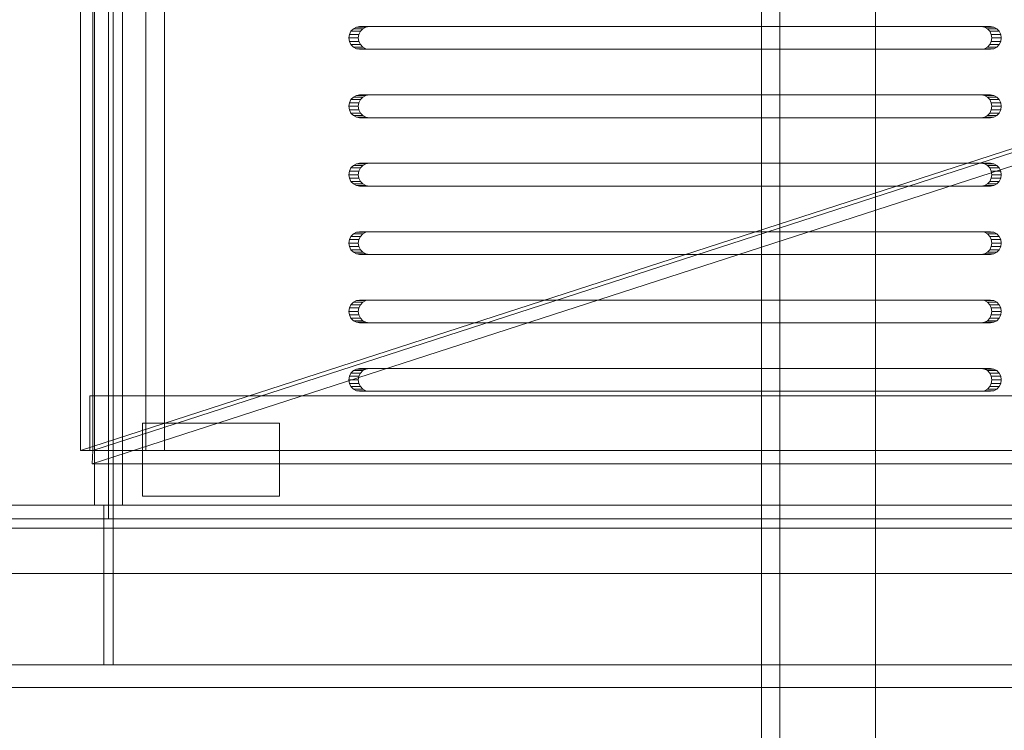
# Model space of a CAD drawing. Header units: millimetres. Extents: x -4738 to 65662, y -68080 to 6847.
# Tile 736 of 1056: x 27062 to 27278, y -18229 to -18074. Entities that reach past the tile are written whole.
import ezdxf

# ---------------------------------------------------------------- set-up
doc = ezdxf.new("R2010")
doc.units = ezdxf.units.MM
doc.layers.add('superior_bajante_movil', color=7, linetype='Continuous', lineweight=0)
doc.layers.add('superior_C09', color=7, linetype='Continuous', lineweight=0)

msp = doc.modelspace()

# ---------------------------------------------------------------- linework, layer by layer
at = {"layer": 'superior_bajante_movil'}
for p, q in [((27081.912, -18183), (27081.912, -17777)), ((27082.939, -17777), (27082.939, -18183)), ((27082.939, -18180), (27082.939, -17780)), ((27084.991, -17780), (27084.991, -18180)), ((27075.796, -17792), (27075.796, -18168)), ((27078.492, -18168), (27078.492, -17792)), ((27078.834, -17792), (27078.834, -18168)), ((27082.939, -18168), (27082.939, -17792)), ((27090.111, -18168), (27090.111, -17792)), ((27094.215, -17792), (27094.215, -18168)), ((27136.245, -18075.122), (27135.59, -18075.477)), ((27136.971, -18075), (27136.245, -18075.122)), ((27136.245, -18075.122), (27138.297, -18075.122)), ((27136.971, -18075), (27139.023, -18075)), ((27273.226, -18075), (27136.971, -18075)), ((27137.642, -18075.477), (27138.297, -18075.122)), ((27138.297, -18075.122), (27139.023, -18075)), ((27139.023, -18075), (27275.278, -18075)), ((27273.226, -18075), (27275.278, -18075)), ((27273.952, -18075.122), (27273.226, -18075)), ((27273.952, -18075.122), (27276.004, -18075.122)), ((27274.607, -18075.477), (27273.952, -18075.122)), ((27275.278, -18075), (27276.004, -18075.122)), ((27276.004, -18075.122), (27276.659, -18075.477)), ((27134.737, -18076.727), (27134.622, -18077.5)), ((27135.07, -18076.031), (27134.737, -18076.727)), ((27134.737, -18076.727), (27136.789, -18076.727)), ((27135.59, -18075.477), (27135.07, -18076.031)), ((27135.07, -18076.031), (27137.122, -18076.031)), ((27135.59, -18075.477), (27137.642, -18075.477)), ((27136.674, -18077.5), (27136.789, -18076.727)), ((27136.789, -18076.727), (27137.122, -18076.031)), ((27137.122, -18076.031), (27137.642, -18075.477)), ((27274.607, -18075.477), (27276.659, -18075.477)), ((27275.127, -18076.031), (27274.607, -18075.477)), ((27275.127, -18076.031), (27277.179, -18076.031)), ((27275.461, -18076.727), (27275.127, -18076.031)), ((27275.461, -18076.727), (27277.513, -18076.727)), ((27275.576, -18077.5), (27275.461, -18076.727)), ((27276.659, -18075.477), (27277.179, -18076.031)), ((27277.179, -18076.031), (27277.513, -18076.727)), ((27277.513, -18076.727), (27277.628, -18077.5)), ((27134.622, -18077.5), (27134.737, -18078.273)), ((27134.622, -18077.5), (27136.674, -18077.5)), ((27134.737, -18078.273), (27135.07, -18078.969)), ((27134.737, -18078.273), (27136.789, -18078.273)), ((27135.07, -18078.969), (27135.59, -18079.523)), ((27135.07, -18078.969), (27137.122, -18078.969)), ((27135.59, -18079.523), (27136.245, -18079.878)), ((27135.59, -18079.523), (27137.642, -18079.523)), ((27136.789, -18078.273), (27136.674, -18077.5)), ((27137.122, -18078.969), (27136.789, -18078.273)), ((27137.642, -18079.523), (27137.122, -18078.969)), ((27138.297, -18079.878), (27137.642, -18079.523)), ((27273.952, -18079.878), (27274.607, -18079.523)), ((27274.607, -18079.523), (27275.127, -18078.969)), ((27274.607, -18079.523), (27276.659, -18079.523)), ((27275.127, -18078.969), (27275.461, -18078.273)), ((27275.127, -18078.969), (27277.179, -18078.969)), ((27275.461, -18078.273), (27275.576, -18077.5)), ((27275.461, -18078.273), (27277.513, -18078.273)), ((27275.576, -18077.5), (27277.628, -18077.5)), ((27276.659, -18079.523), (27276.004, -18079.878)), ((27277.179, -18078.969), (27276.659, -18079.523)), ((27277.513, -18078.273), (27277.179, -18078.969)), ((27277.628, -18077.5), (27277.513, -18078.273)), ((27075.796, -18168), (27347.371, -18080)), ((27078.492, -18168), (27350.067, -18080)), ((27136.245, -18079.878), (27136.971, -18080)), ((27136.245, -18079.878), (27138.297, -18079.878)), ((27139.023, -18080), (27136.971, -18080)), ((27136.971, -18080), (27273.226, -18080)), ((27139.023, -18080), (27138.297, -18079.878)), ((27275.278, -18080), (27139.023, -18080)), ((27273.226, -18080), (27273.952, -18079.878)), ((27273.226, -18080), (27275.278, -18080)), ((27273.952, -18079.878), (27276.004, -18079.878)), ((27276.004, -18079.878), (27275.278, -18080)), ((27349.862, -18082.939), (27078.287, -18170.939)), ((27136.245, -18090.122), (27135.59, -18090.477)), ((27136.971, -18090), (27136.245, -18090.122)), ((27136.245, -18090.122), (27138.297, -18090.122)), ((27136.971, -18090), (27139.023, -18090)), ((27273.226, -18090), (27136.971, -18090)), ((27137.642, -18090.477), (27138.297, -18090.122)), ((27138.297, -18090.122), (27139.023, -18090)), ((27139.023, -18090), (27275.278, -18090)), ((27273.226, -18090), (27275.278, -18090)), ((27273.952, -18090.122), (27273.226, -18090)), ((27273.952, -18090.122), (27276.004, -18090.122)), ((27274.607, -18090.477), (27273.952, -18090.122)), ((27275.278, -18090), (27276.004, -18090.122)), ((27276.004, -18090.122), (27276.659, -18090.477)), ((27134.737, -18091.727), (27134.622, -18092.5)), ((27135.07, -18091.031), (27134.737, -18091.727)), ((27134.737, -18091.727), (27136.789, -18091.727)), ((27135.59, -18090.477), (27135.07, -18091.031)), ((27135.07, -18091.031), (27137.122, -18091.031)), ((27135.59, -18090.477), (27137.642, -18090.477)), ((27136.674, -18092.5), (27136.789, -18091.727)), ((27136.789, -18091.727), (27137.122, -18091.031)), ((27137.122, -18091.031), (27137.642, -18090.477)), ((27274.607, -18090.477), (27276.659, -18090.477)), ((27275.127, -18091.031), (27274.607, -18090.477)), ((27275.127, -18091.031), (27277.179, -18091.031)), ((27275.461, -18091.727), (27275.127, -18091.031)), ((27275.461, -18091.727), (27277.513, -18091.727)), ((27275.576, -18092.5), (27275.461, -18091.727)), ((27276.659, -18090.477), (27277.179, -18091.031)), ((27277.179, -18091.031), (27277.513, -18091.727)), ((27277.513, -18091.727), (27277.628, -18092.5)), ((27134.622, -18092.5), (27134.737, -18093.273)), ((27134.622, -18092.5), (27136.674, -18092.5)), ((27134.737, -18093.273), (27135.07, -18093.969)), ((27134.737, -18093.273), (27136.789, -18093.273)), ((27135.07, -18093.969), (27135.59, -18094.523)), ((27135.07, -18093.969), (27137.122, -18093.969)), ((27135.59, -18094.523), (27136.245, -18094.878)), ((27135.59, -18094.523), (27137.642, -18094.523)), ((27136.789, -18093.273), (27136.674, -18092.5)), ((27137.122, -18093.969), (27136.789, -18093.273)), ((27137.642, -18094.523), (27137.122, -18093.969)), ((27138.297, -18094.878), (27137.642, -18094.523)), ((27273.952, -18094.878), (27274.607, -18094.523)), ((27274.607, -18094.523), (27275.127, -18093.969)), ((27274.607, -18094.523), (27276.659, -18094.523)), ((27275.127, -18093.969), (27275.461, -18093.273)), ((27275.127, -18093.969), (27277.179, -18093.969)), ((27275.461, -18093.273), (27275.576, -18092.5)), ((27275.461, -18093.273), (27277.513, -18093.273)), ((27275.576, -18092.5), (27277.628, -18092.5)), ((27276.659, -18094.523), (27276.004, -18094.878)), ((27277.179, -18093.969), (27276.659, -18094.523)), ((27277.513, -18093.273), (27277.179, -18093.969)), ((27277.628, -18092.5), (27277.513, -18093.273)), ((27136.245, -18094.878), (27136.971, -18095)), ((27136.245, -18094.878), (27138.297, -18094.878)), ((27139.023, -18095), (27136.971, -18095)), ((27136.971, -18095), (27273.226, -18095)), ((27139.023, -18095), (27138.297, -18094.878)), ((27275.278, -18095), (27139.023, -18095)), ((27273.226, -18095), (27273.952, -18094.878)), ((27273.226, -18095), (27275.278, -18095)), ((27273.952, -18094.878), (27276.004, -18094.878)), ((27276.004, -18094.878), (27275.278, -18095)), ((27136.245, -18105.122), (27135.59, -18105.477)), ((27136.971, -18105), (27136.245, -18105.122)), ((27136.245, -18105.122), (27138.297, -18105.122)), ((27136.971, -18105), (27139.023, -18105)), ((27273.226, -18105), (27136.971, -18105)), ((27137.642, -18105.477), (27138.297, -18105.122)), ((27138.297, -18105.122), (27139.023, -18105)), ((27139.023, -18105), (27275.278, -18105)), ((27273.226, -18105), (27275.278, -18105)), ((27273.952, -18105.122), (27273.226, -18105)), ((27273.952, -18105.122), (27276.004, -18105.122)), ((27274.607, -18105.477), (27273.952, -18105.122)), ((27275.278, -18105), (27276.004, -18105.122)), ((27276.004, -18105.122), (27276.659, -18105.477)), ((27134.737, -18106.727), (27134.622, -18107.5)), ((27134.622, -18107.5), (27134.737, -18108.273)), ((27134.622, -18107.5), (27136.674, -18107.5)), ((27135.07, -18106.031), (27134.737, -18106.727)), ((27134.737, -18106.727), (27136.789, -18106.727)), ((27135.59, -18105.477), (27135.07, -18106.031)), ((27135.07, -18106.031), (27137.122, -18106.031)), ((27135.59, -18105.477), (27137.642, -18105.477)), ((27136.674, -18107.5), (27136.789, -18106.727)), ((27136.789, -18108.273), (27136.674, -18107.5)), ((27136.789, -18106.727), (27137.122, -18106.031)), ((27137.122, -18106.031), (27137.642, -18105.477)), ((27274.607, -18105.477), (27276.659, -18105.477)), ((27275.127, -18106.031), (27274.607, -18105.477)), ((27275.127, -18106.031), (27277.179, -18106.031)), ((27275.461, -18106.727), (27275.127, -18106.031)), ((27275.461, -18106.727), (27277.513, -18106.727)), ((27275.576, -18107.5), (27275.461, -18106.727)), ((27275.461, -18108.273), (27275.576, -18107.5)), ((27275.576, -18107.5), (27277.628, -18107.5)), ((27276.659, -18105.477), (27277.179, -18106.031)), ((27277.179, -18106.031), (27277.513, -18106.727)), ((27277.513, -18106.727), (27277.628, -18107.5)), ((27277.628, -18107.5), (27277.513, -18108.273)), ((27134.737, -18108.273), (27135.07, -18108.969)), ((27134.737, -18108.273), (27136.789, -18108.273)), ((27135.07, -18108.969), (27135.59, -18109.523)), ((27135.07, -18108.969), (27137.122, -18108.969)), ((27135.59, -18109.523), (27136.245, -18109.878)), ((27135.59, -18109.523), (27137.642, -18109.523)), ((27137.122, -18108.969), (27136.789, -18108.273)), ((27137.642, -18109.523), (27137.122, -18108.969)), ((27138.297, -18109.878), (27137.642, -18109.523)), ((27273.952, -18109.878), (27274.607, -18109.523)), ((27274.607, -18109.523), (27275.127, -18108.969)), ((27274.607, -18109.523), (27276.659, -18109.523)), ((27275.127, -18108.969), (27275.461, -18108.273)), ((27275.127, -18108.969), (27277.179, -18108.969)), ((27275.461, -18108.273), (27277.513, -18108.273)), ((27276.659, -18109.523), (27276.004, -18109.878)), ((27277.179, -18108.969), (27276.659, -18109.523)), ((27277.513, -18108.273), (27277.179, -18108.969)), ((27136.245, -18109.878), (27136.971, -18110)), ((27136.245, -18109.878), (27138.297, -18109.878)), ((27139.023, -18110), (27136.971, -18110)), ((27136.971, -18110), (27273.226, -18110)), ((27139.023, -18110), (27138.297, -18109.878)), ((27275.278, -18110), (27139.023, -18110)), ((27273.226, -18110), (27273.952, -18109.878)), ((27273.226, -18110), (27275.278, -18110)), ((27273.952, -18109.878), (27276.004, -18109.878)), ((27276.004, -18109.878), (27275.278, -18110)), ((27135.59, -18120.477), (27135.07, -18121.031)), ((27136.245, -18120.122), (27135.59, -18120.477)), ((27135.59, -18120.477), (27137.642, -18120.477)), ((27136.971, -18120), (27136.245, -18120.122)), ((27136.245, -18120.122), (27138.297, -18120.122)), ((27136.971, -18120), (27139.023, -18120)), ((27273.226, -18120), (27136.971, -18120)), ((27137.122, -18121.031), (27137.642, -18120.477)), ((27137.642, -18120.477), (27138.297, -18120.122)), ((27138.297, -18120.122), (27139.023, -18120)), ((27139.023, -18120), (27275.278, -18120)), ((27273.226, -18120), (27275.278, -18120)), ((27273.952, -18120.122), (27273.226, -18120)), ((27273.952, -18120.122), (27276.004, -18120.122)), ((27274.607, -18120.477), (27273.952, -18120.122)), ((27274.607, -18120.477), (27276.659, -18120.477)), ((27275.127, -18121.031), (27274.607, -18120.477)), ((27275.278, -18120), (27276.004, -18120.122)), ((27276.004, -18120.122), (27276.659, -18120.477)), ((27276.659, -18120.477), (27277.179, -18121.031)), ((27134.737, -18121.727), (27134.622, -18122.5)), ((27134.622, -18122.5), (27134.737, -18123.273)), ((27134.622, -18122.5), (27136.674, -18122.5)), ((27135.07, -18121.031), (27134.737, -18121.727)), ((27134.737, -18121.727), (27136.789, -18121.727)), ((27135.07, -18121.031), (27137.122, -18121.031)), ((27136.674, -18122.5), (27136.789, -18121.727)), ((27136.789, -18123.273), (27136.674, -18122.5)), ((27136.789, -18121.727), (27137.122, -18121.031)), ((27275.127, -18121.031), (27277.179, -18121.031)), ((27275.461, -18121.727), (27275.127, -18121.031)), ((27275.461, -18121.727), (27277.513, -18121.727)), ((27275.576, -18122.5), (27275.461, -18121.727)), ((27275.461, -18123.273), (27275.576, -18122.5)), ((27275.576, -18122.5), (27277.628, -18122.5)), ((27277.179, -18121.031), (27277.513, -18121.727)), ((27277.513, -18121.727), (27277.628, -18122.5)), ((27277.628, -18122.5), (27277.513, -18123.273)), ((27134.737, -18123.273), (27135.07, -18123.969)), ((27134.737, -18123.273), (27136.789, -18123.273)), ((27135.07, -18123.969), (27135.59, -18124.523)), ((27135.07, -18123.969), (27137.122, -18123.969)), ((27135.59, -18124.523), (27136.245, -18124.878)), ((27135.59, -18124.523), (27137.642, -18124.523)), ((27137.122, -18123.969), (27136.789, -18123.273)), ((27137.642, -18124.523), (27137.122, -18123.969)), ((27138.297, -18124.878), (27137.642, -18124.523)), ((27273.952, -18124.878), (27274.607, -18124.523)), ((27274.607, -18124.523), (27275.127, -18123.969)), ((27274.607, -18124.523), (27276.659, -18124.523)), ((27275.127, -18123.969), (27275.461, -18123.273)), ((27275.127, -18123.969), (27277.179, -18123.969)), ((27275.461, -18123.273), (27277.513, -18123.273)), ((27276.659, -18124.523), (27276.004, -18124.878)), ((27277.179, -18123.969), (27276.659, -18124.523)), ((27277.513, -18123.273), (27277.179, -18123.969)), ((27136.245, -18124.878), (27136.971, -18125)), ((27136.245, -18124.878), (27138.297, -18124.878)), ((27139.023, -18125), (27136.971, -18125)), ((27136.971, -18125), (27273.226, -18125)), ((27139.023, -18125), (27138.297, -18124.878)), ((27275.278, -18125), (27139.023, -18125)), ((27273.226, -18125), (27273.952, -18124.878)), ((27273.226, -18125), (27275.278, -18125)), ((27273.952, -18124.878), (27276.004, -18124.878)), ((27276.004, -18124.878), (27275.278, -18125)), ((27135.59, -18135.477), (27135.07, -18136.031)), ((27136.245, -18135.122), (27135.59, -18135.477)), ((27135.59, -18135.477), (27137.642, -18135.477)), ((27136.971, -18135), (27136.245, -18135.122)), ((27136.245, -18135.122), (27138.297, -18135.122)), ((27136.971, -18135), (27139.023, -18135)), ((27273.226, -18135), (27136.971, -18135)), ((27137.122, -18136.031), (27137.642, -18135.477)), ((27137.642, -18135.477), (27138.297, -18135.122)), ((27138.297, -18135.122), (27139.023, -18135)), ((27139.023, -18135), (27275.278, -18135)), ((27273.226, -18135), (27275.278, -18135)), ((27273.952, -18135.122), (27273.226, -18135)), ((27273.952, -18135.122), (27276.004, -18135.122)), ((27274.607, -18135.477), (27273.952, -18135.122)), ((27274.607, -18135.477), (27276.659, -18135.477)), ((27275.127, -18136.031), (27274.607, -18135.477)), ((27275.278, -18135), (27276.004, -18135.122)), ((27276.004, -18135.122), (27276.659, -18135.477)), ((27276.659, -18135.477), (27277.179, -18136.031)), ((27134.737, -18136.727), (27134.622, -18137.5)), ((27134.622, -18137.5), (27134.737, -18138.273)), ((27134.622, -18137.5), (27136.674, -18137.5)), ((27135.07, -18136.031), (27134.737, -18136.727)), ((27134.737, -18136.727), (27136.789, -18136.727)), ((27135.07, -18136.031), (27137.122, -18136.031)), ((27136.674, -18137.5), (27136.789, -18136.727)), ((27136.789, -18138.273), (27136.674, -18137.5)), ((27136.789, -18136.727), (27137.122, -18136.031)), ((27275.127, -18136.031), (27277.179, -18136.031)), ((27275.461, -18136.727), (27275.127, -18136.031)), ((27275.461, -18136.727), (27277.513, -18136.727)), ((27275.576, -18137.5), (27275.461, -18136.727)), ((27275.461, -18138.273), (27275.576, -18137.5)), ((27275.576, -18137.5), (27277.628, -18137.5)), ((27277.179, -18136.031), (27277.513, -18136.727)), ((27277.513, -18136.727), (27277.628, -18137.5)), ((27277.628, -18137.5), (27277.513, -18138.273)), ((27134.737, -18138.273), (27135.07, -18138.969)), ((27134.737, -18138.273), (27136.789, -18138.273)), ((27135.07, -18138.969), (27135.59, -18139.523)), ((27135.07, -18138.969), (27137.122, -18138.969)), ((27135.59, -18139.523), (27136.245, -18139.878)), ((27135.59, -18139.523), (27137.642, -18139.523)), ((27136.245, -18139.878), (27136.971, -18140)), ((27136.245, -18139.878), (27138.297, -18139.878)), ((27137.122, -18138.969), (27136.789, -18138.273)), ((27137.642, -18139.523), (27137.122, -18138.969)), ((27138.297, -18139.878), (27137.642, -18139.523)), ((27139.023, -18140), (27138.297, -18139.878)), ((27273.226, -18140), (27273.952, -18139.878)), ((27273.952, -18139.878), (27274.607, -18139.523)), ((27273.952, -18139.878), (27276.004, -18139.878)), ((27274.607, -18139.523), (27275.127, -18138.969)), ((27274.607, -18139.523), (27276.659, -18139.523)), ((27275.127, -18138.969), (27275.461, -18138.273)), ((27275.127, -18138.969), (27277.179, -18138.969)), ((27276.004, -18139.878), (27275.278, -18140)), ((27275.461, -18138.273), (27277.513, -18138.273)), ((27276.659, -18139.523), (27276.004, -18139.878)), ((27277.179, -18138.969), (27276.659, -18139.523)), ((27277.513, -18138.273), (27277.179, -18138.969)), ((27139.023, -18140), (27136.971, -18140)), ((27136.971, -18140), (27273.226, -18140)), ((27275.278, -18140), (27139.023, -18140)), ((27273.226, -18140), (27275.278, -18140)), ((27135.59, -18150.477), (27135.07, -18151.031)), ((27136.245, -18150.122), (27135.59, -18150.477)), ((27135.59, -18150.477), (27137.642, -18150.477)), ((27136.971, -18150), (27136.245, -18150.122)), ((27136.245, -18150.122), (27138.297, -18150.122)), ((27136.971, -18150), (27139.023, -18150)), ((27273.226, -18150), (27136.971, -18150)), ((27137.122, -18151.031), (27137.642, -18150.477)), ((27137.642, -18150.477), (27138.297, -18150.122)), ((27138.297, -18150.122), (27139.023, -18150)), ((27139.023, -18150), (27275.278, -18150)), ((27273.226, -18150), (27275.278, -18150)), ((27273.952, -18150.122), (27273.226, -18150)), ((27273.952, -18150.122), (27276.004, -18150.122)), ((27274.607, -18150.477), (27273.952, -18150.122)), ((27274.607, -18150.477), (27276.659, -18150.477)), ((27275.127, -18151.031), (27274.607, -18150.477)), ((27275.278, -18150), (27276.004, -18150.122)), ((27276.004, -18150.122), (27276.659, -18150.477)), ((27276.659, -18150.477), (27277.179, -18151.031)), ((27134.737, -18151.727), (27134.622, -18152.5)), ((27134.622, -18152.5), (27134.737, -18153.273)), ((27134.622, -18152.5), (27136.674, -18152.5)), ((27135.07, -18151.031), (27134.737, -18151.727)), ((27134.737, -18151.727), (27136.789, -18151.727)), ((27135.07, -18151.031), (27137.122, -18151.031)), ((27136.674, -18152.5), (27136.789, -18151.727)), ((27136.789, -18153.273), (27136.674, -18152.5)), ((27136.789, -18151.727), (27137.122, -18151.031)), ((27275.127, -18151.031), (27277.179, -18151.031)), ((27275.461, -18151.727), (27275.127, -18151.031)), ((27275.461, -18151.727), (27277.513, -18151.727)), ((27275.576, -18152.5), (27275.461, -18151.727)), ((27275.461, -18153.273), (27275.576, -18152.5)), ((27275.576, -18152.5), (27277.628, -18152.5)), ((27277.179, -18151.031), (27277.513, -18151.727)), ((27277.513, -18151.727), (27277.628, -18152.5)), ((27277.628, -18152.5), (27277.513, -18153.273)), ((27134.737, -18153.273), (27135.07, -18153.969)), ((27134.737, -18153.273), (27136.789, -18153.273)), ((27135.07, -18153.969), (27135.59, -18154.523)), ((27135.07, -18153.969), (27137.122, -18153.969)), ((27135.59, -18154.523), (27136.245, -18154.878)), ((27135.59, -18154.523), (27137.642, -18154.523)), ((27136.245, -18154.878), (27136.971, -18155)), ((27136.245, -18154.878), (27138.297, -18154.878)), ((27137.122, -18153.969), (27136.789, -18153.273)), ((27139.023, -18155), (27136.971, -18155)), ((27136.971, -18155), (27273.226, -18155)), ((27137.642, -18154.523), (27137.122, -18153.969)), ((27138.297, -18154.878), (27137.642, -18154.523)), ((27139.023, -18155), (27138.297, -18154.878)), ((27275.278, -18155), (27139.023, -18155)), ((27273.226, -18155), (27273.952, -18154.878)), ((27273.226, -18155), (27275.278, -18155)), ((27273.952, -18154.878), (27274.607, -18154.523)), ((27273.952, -18154.878), (27276.004, -18154.878)), ((27274.607, -18154.523), (27275.127, -18153.969)), ((27274.607, -18154.523), (27276.659, -18154.523)), ((27275.127, -18153.969), (27275.461, -18153.273)), ((27275.127, -18153.969), (27277.179, -18153.969)), ((27276.004, -18154.878), (27275.278, -18155)), ((27275.461, -18153.273), (27277.513, -18153.273)), ((27276.659, -18154.523), (27276.004, -18154.878)), ((27277.179, -18153.969), (27276.659, -18154.523)), ((27277.513, -18153.273), (27277.179, -18153.969)), ((27829.562, -18156), (27077.808, -18156)), ((27077.808, -18156), (27077.808, -18168)), ((27078.834, -18156), (27077.808, -18156)), ((27078.834, -18168), (27078.834, -18156)), ((27078.834, -18156), (27830.588, -18156)), ((27089.379, -18178), (27089.379, -18162)), ((27089.379, -18162), (27119.379, -18162)), ((27119.379, -18162), (27119.379, -18178)), ((27078.492, -18168), (27075.796, -18168)), ((27077.808, -18168), (27829.562, -18168)), ((27077.808, -18168), (27078.834, -18168)), ((27078.287, -18170.939), (27078.492, -18168)), ((27830.246, -18168), (27078.492, -18168)), ((27830.588, -18168), (27078.834, -18168)), ((27078.834, -18168), (27078.834, -18180)), ((27082.939, -18168), (27078.834, -18168)), ((27078.834, -18168), (27090.111, -18168)), ((27082.939, -18180), (27082.939, -18168)), ((27082.939, -18168), (27834.693, -18168)), ((27094.215, -18168), (27082.939, -18168)), ((27094.215, -18168), (27090.111, -18168)), ((27078.287, -18170.939), (27830.041, -18170.939)), ((27119.379, -18178), (27089.379, -18178)), ((26850.067, -18180), (28353.576, -18180)), ((26878.015, -18180), (27082.939, -18180)), ((27084.991, -18180), (26880.067, -18180)), ((27078.834, -18180), (27830.588, -18180)), ((27078.834, -18180), (27082.939, -18180)), ((27832.64, -18180), (27080.886, -18180)), ((27080.886, -18180), (27080.886, -18215)), ((27082.939, -18180), (27080.886, -18180)), ((27084.991, -18180), (27082.939, -18180)), ((27834.693, -18180), (27082.939, -18180)), ((27082.939, -18215), (27082.939, -18180)), ((27084.991, -18180), (27836.745, -18180)), ((28352.55, -18183), (26849.041, -18183)), ((26850.067, -18183), (28353.576, -18183)), ((26876.989, -18183), (27081.912, -18183)), ((27082.939, -18183), (26878.015, -18183)), ((27082.939, -18183), (27081.912, -18183)), ((28336.817, -18185), (26833.309, -18185)), ((26846.989, -18185), (28350.498, -18185)), ((26849.041, -18195), (28352.55, -18195)), ((28353.576, -18195), (26850.067, -18195)), ((26833.309, -18215), (28336.817, -18215)), ((28350.498, -18215), (26846.989, -18215)), ((27080.886, -18215), (27832.64, -18215)), ((27080.886, -18215), (27082.939, -18215)), ((27834.693, -18215), (27082.939, -18215)), ((26950.067, -18220), (28253.576, -18220))]:
    msp.add_line(p, q, dxfattribs=at)
at = {"layer": 'superior_C09'}
for p, q in [((27225.067, -17792.489), (27225.067, -22171.241)), ((27225.067, -22172.041), (27225.067, -17793.289)), ((27225.067, -17793.689), (27225.067, -22172.44)), ((27229.067, -22172.44), (27229.067, -17793.689)), ((27250.067, -22171.241), (27250.067, -17792.489)), ((27250.067, -17793.289), (27250.067, -22172.041)), ((27225.067, -17805.813), (27225.067, -22184.565)), ((27225.067, -22185.364), (27225.067, -17806.612)), ((27229.067, -17806.612), (27229.067, -22185.364)), ((27250.067, -22184.565), (27250.067, -17805.813)), ((27250.067, -17806.612), (27250.067, -22185.364)), ((27225.067, -17952.846), (27225.067, -19140.166)), ((27225.067, -19140.965), (27225.067, -17953.646)), ((27229.067, -19140.166), (27229.067, -17952.846)), ((27229.067, -17952.846), (27229.067, -21994.629)), ((27229.067, -21995.429), (27229.067, -17953.646)), ((27250.067, -19140.166), (27250.067, -17952.846)), ((27250.067, -17953.646), (27250.067, -19140.965)), ((27225.067, -19162.416), (27225.067, -17975.097)), ((27229.067, -17975.097), (27229.067, -19162.416))]:
    msp.add_line(p, q, dxfattribs=at)

doc.saveas('drawing.dxf')
